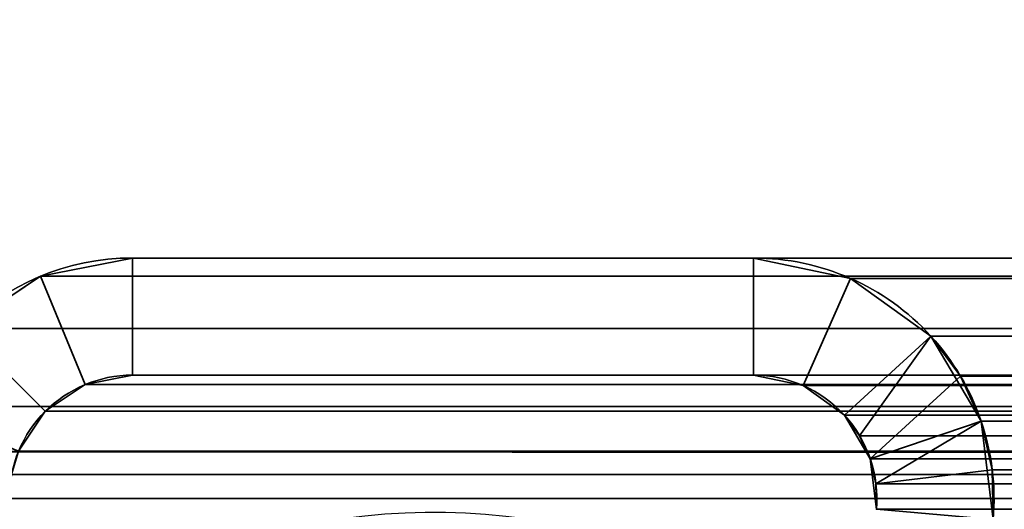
# Model space of a CAD drawing. Header units: millimetres. Extents: x -503 to 6703, y -110 to 193.
# Tile 1037 of 1056: x 4033.14 to 4045.74, y 14.28 to 20.55. Entities that reach past the tile are written whole.
import ezdxf

# ---------------------------------------------------------------- set-up
doc = ezdxf.new("R2010")
doc.units = ezdxf.units.MM
doc.layers.add('152', color=7, linetype='Continuous', true_color=0xffffff)

# ---------------------------------------------------------------- blocks, each defined once
blk = doc.blocks.new('UG_SURFACE_004')
at = {"layer": '152', "color": 252, "linetype": 'Continuous', "lineweight": 35}
for points in [[(5156.5, -14, 2212.25), (5156.5, 174.4, 2212.25), (3843.5, 174.4, 2212.25), (3843.5, -14, 2212.25)], [(3993.5, -14, 2062.25), (3993.5, 174.4, 2062.25), (5006.5, 174.4, 2062.25), (5006.5, -14, 2062.25)]]:
    blk.add_3dface(points, dxfattribs=at)
blk = doc.blocks.new('UG_SURFACE_366')
at = {"layer": '152', "color": 252, "linetype": 'Continuous', "lineweight": 35}
for points in [[(4034.58, 17.5, 2018.67), (4034.58, 17.5, -7.75), (4033.401, 17.266, -7.75), (4033.401, 17.266, 2019.849)], [(4034.58, 17.5, 2018.67), (4033.401, 17.266, 2019.849), (4033.975, 15.88, 2019.275), (4034.58, 16, 2018.67)], [(4034.58, 16, -7.75), (4033.975, 15.88, -7.75), (4033.401, 17.266, -7.75), (4034.58, 17.5, -7.75)], [(4034.58, 17.5, 2018.67), (4042.532, 17.5, 2010.717), (4042.532, 17.5, -7.75), (4034.58, 17.5, -7.75)], [(4034.58, 16, 2018.67), (4042.532, 16, 2010.717), (4042.532, 17.5, 2010.717), (4034.58, 17.5, 2018.67)], [(4034.58, 17.5, -7.75), (4042.532, 17.5, -7.75), (4042.532, 16, -7.75), (4034.58, 16, -7.75)], [(4043.773, 17.239, 2009.477), (4043.773, 17.239, -7.75), (4042.532, 17.5, -7.75), (4042.532, 17.5, 2010.717)], [(4042.532, 16, 2010.717), (4043.169, 15.866, 2010.081), (4043.773, 17.239, 2009.477), (4042.532, 17.5, 2010.717)], [(4042.532, 17.5, -7.75), (4043.773, 17.239, -7.75), (4043.169, 15.866, -7.75), (4042.532, 16, -7.75)], [(4033.401, 17.266, 2019.849), (4033.401, 17.266, -7.75), (4032.402, 16.598, -7.75), (4032.402, 16.598, 2020.848)], [(4033.401, 17.266, 2019.849), (4032.402, 16.598, 2020.848), (4033.463, 15.537, 2019.787), (4033.975, 15.88, 2019.275)], [(4033.975, 15.88, -7.75), (4033.463, 15.537, -7.75), (4032.402, 16.598, -7.75), (4033.401, 17.266, -7.75)], [(4044.804, 16.501, 2008.446), (4043.773, 17.239, 2009.477), (4043.169, 15.866, 2010.081), (4043.697, 15.487, 2009.552)], [(4043.773, 17.239, -7.75), (4044.804, 16.501, -7.75), (4043.697, 15.487, -7.75), (4043.169, 15.866, -7.75)], [(4044.804, 16.501, 2008.446), (4044.804, 16.501, -7.75), (4043.773, 17.239, -7.75), (4043.773, 17.239, 2009.477)], [(4033.12, 15.025, 2020.13), (4033.463, 15.537, 2019.787), (4032.402, 16.598, 2020.848), (4031.734, 15.599, 2021.516)], [(4031.734, 15.599, -7.75), (4032.402, 16.598, -7.75), (4033.463, 15.537, -7.75), (4033.12, 15.025, -7.75)], [(4044.804, 16.501, 2008.446), (4043.697, 15.487, 2009.552), (4043.892, 15.225, 2009.358)], [(4044.029, 14.928, -7.75), (4043.697, 15.487, -7.75), (4044.804, 16.501, -7.75), (4045.449, 15.41, -7.75)], [(4043.892, 15.225, 2009.358), (4044.029, 14.928, 2009.221), (4045.183, 15.989, 2008.067), (4044.804, 16.501, 2008.446)], [(4044.804, 16.501, -7.75), (4044.804, 16.501, 2008.446), (4045.183, 15.989, 2008.067)], [(4045.183, 15.989, 2008.067), (4045.449, 15.41, -7.75), (4044.804, 16.501, -7.75)], [(4033.975, 15.88, 2019.275), (4033.975, 15.88, -7.75), (4034.58, 16, -7.75), (4034.58, 16, 2018.67)], [(4034.58, 16, 2018.67), (4034.58, 16, -7.75), (4042.532, 16, -7.75), (4042.532, 16, 2010.717)], [(4042.532, 16, 2010.717), (4042.532, 16, -7.75), (4043.169, 15.866, -7.75), (4043.169, 15.866, 2010.081)], [(4045.449, 15.41, 2007.801), (4045.183, 15.989, 2008.067), (4044.029, 14.928, 2009.221), (4044.101, 14.609, 2009.149)], [(4045.183, 15.989, 2008.067), (4045.449, 15.41, 2007.801), (4045.449, 15.41, -7.75)], [(4033.463, 15.537, 2019.787), (4033.463, 15.537, -7.75), (4033.975, 15.88, -7.75), (4033.975, 15.88, 2019.275)], [(4043.169, 15.866, 2010.081), (4043.169, 15.866, -7.75), (4043.697, 15.487, -7.75), (4043.697, 15.487, 2009.552)], [(4033.12, 15.025, 2020.13), (4033.12, 15.025, -7.75), (4033.463, 15.537, -7.75), (4033.463, 15.537, 2019.787)], [(4043.697, 15.487, -7.75), (4044.029, 14.928, -7.75), (4044.029, 14.928, 2009.221)], [(4044.029, 14.928, 2009.221), (4043.892, 15.225, 2009.358), (4043.697, 15.487, -7.75)], [(4043.892, 15.225, 2009.358), (4043.697, 15.487, 2009.552), (4043.697, 15.487, -7.75)], [(4044.106, 14.282, -7.75), (4044.029, 14.928, -7.75), (4045.449, 15.41, -7.75), (4045.601, 14.152, -7.75)], [(4044.101, 14.609, 2009.149), (4045.59, 14.789, 2007.659), (4045.449, 15.41, 2007.801)], [(4045.449, 15.41, -7.75), (4045.449, 15.41, 2007.801), (4045.59, 14.789, 2007.659)], [(4045.59, 14.789, 2007.659), (4045.601, 14.152, -7.75), (4045.449, 15.41, -7.75)], [(4044.029, 14.928, -7.75), (4044.106, 14.282, -7.75), (4044.106, 14.282, 2009.143)], [(4044.106, 14.282, 2009.143), (4044.101, 14.609, 2009.149), (4044.029, 14.928, -7.75)], [(4044.101, 14.609, 2009.149), (4044.029, 14.928, 2009.221), (4044.029, 14.928, -7.75)], [(4045.601, 14.152, 2007.649), (4045.59, 14.789, 2007.659), (4044.101, 14.609, 2009.149), (4044.106, 14.282, 2009.143)], [(4045.59, 14.789, 2007.659), (4045.601, 14.152, 2007.649), (4045.601, 14.152, -7.75)]]:
    blk.add_3dface(points, dxfattribs=at)
blk = doc.blocks.new('UG_SURFACE_367')
at = {"layer": '152', "color": 252, "linetype": 'Continuous', "lineweight": 35}
for points in [[(4034.58, 17.5, 2018.67), (4034.58, 17.5, -7.75), (4033.401, 17.266, -7.75), (4033.401, 17.266, 2019.849)], [(4034.58, 17.5, 2018.67), (4033.401, 17.266, 2019.849), (4033.975, 15.88, 2019.275), (4034.58, 16, 2018.67)], [(4034.58, 16, -7.75), (4033.975, 15.88, -7.75), (4033.401, 17.266, -7.75), (4034.58, 17.5, -7.75)], [(4034.58, 17.5, 2018.67), (4042.532, 17.5, 2010.717), (4042.532, 17.5, -7.75), (4034.58, 17.5, -7.75)], [(4034.58, 16, 2018.67), (4042.532, 16, 2010.717), (4042.532, 17.5, 2010.717), (4034.58, 17.5, 2018.67)], [(4034.58, 17.5, -7.75), (4042.532, 17.5, -7.75), (4042.532, 16, -7.75), (4034.58, 16, -7.75)], [(4043.773, 17.239, 2009.477), (4043.773, 17.239, -7.75), (4042.532, 17.5, -7.75), (4042.532, 17.5, 2010.717)], [(4042.532, 16, 2010.717), (4043.169, 15.866, 2010.081), (4043.773, 17.239, 2009.477), (4042.532, 17.5, 2010.717)], [(4042.532, 17.5, -7.75), (4043.773, 17.239, -7.75), (4043.169, 15.866, -7.75), (4042.532, 16, -7.75)], [(4033.401, 17.266, 2019.849), (4033.401, 17.266, -7.75), (4032.402, 16.598, -7.75), (4032.402, 16.598, 2020.848)], [(4033.401, 17.266, 2019.849), (4032.402, 16.598, 2020.848), (4033.463, 15.537, 2019.787), (4033.975, 15.88, 2019.275)], [(4033.975, 15.88, -7.75), (4033.463, 15.537, -7.75), (4032.402, 16.598, -7.75), (4033.401, 17.266, -7.75)], [(4044.804, 16.501, 2008.446), (4043.773, 17.239, 2009.477), (4043.169, 15.866, 2010.081), (4043.697, 15.487, 2009.552)], [(4043.773, 17.239, -7.75), (4044.804, 16.501, -7.75), (4043.697, 15.487, -7.75), (4043.169, 15.866, -7.75)], [(4044.804, 16.501, 2008.446), (4044.804, 16.501, -7.75), (4043.773, 17.239, -7.75), (4043.773, 17.239, 2009.477)], [(4033.12, 15.025, 2020.13), (4033.463, 15.537, 2019.787), (4032.402, 16.598, 2020.848), (4031.734, 15.599, 2021.516)], [(4031.734, 15.599, -7.75), (4032.402, 16.598, -7.75), (4033.463, 15.537, -7.75), (4033.12, 15.025, -7.75)], [(4044.804, 16.501, 2008.446), (4043.697, 15.487, 2009.552), (4043.892, 15.225, 2009.358)], [(4044.029, 14.928, -7.75), (4043.697, 15.487, -7.75), (4044.804, 16.501, -7.75), (4045.449, 15.41, -7.75)], [(4043.892, 15.225, 2009.358), (4044.029, 14.928, 2009.221), (4045.183, 15.989, 2008.067), (4044.804, 16.501, 2008.446)], [(4044.804, 16.501, -7.75), (4044.804, 16.501, 2008.446), (4045.183, 15.989, 2008.067)], [(4045.183, 15.989, 2008.067), (4045.449, 15.41, -7.75), (4044.804, 16.501, -7.75)], [(4033.975, 15.88, 2019.275), (4033.975, 15.88, -7.75), (4034.58, 16, -7.75), (4034.58, 16, 2018.67)], [(4034.58, 16, 2018.67), (4034.58, 16, -7.75), (4042.532, 16, -7.75), (4042.532, 16, 2010.717)], [(4042.532, 16, 2010.717), (4042.532, 16, -7.75), (4043.169, 15.866, -7.75), (4043.169, 15.866, 2010.081)], [(4045.449, 15.41, 2007.801), (4045.183, 15.989, 2008.067), (4044.029, 14.928, 2009.221), (4044.101, 14.609, 2009.149)], [(4045.183, 15.989, 2008.067), (4045.449, 15.41, 2007.801), (4045.449, 15.41, -7.75)], [(4033.463, 15.537, 2019.787), (4033.463, 15.537, -7.75), (4033.975, 15.88, -7.75), (4033.975, 15.88, 2019.275)], [(4043.169, 15.866, 2010.081), (4043.169, 15.866, -7.75), (4043.697, 15.487, -7.75), (4043.697, 15.487, 2009.552)], [(4033.12, 15.025, 2020.13), (4033.12, 15.025, -7.75), (4033.463, 15.537, -7.75), (4033.463, 15.537, 2019.787)], [(4043.697, 15.487, -7.75), (4044.029, 14.928, -7.75), (4044.029, 14.928, 2009.221)], [(4044.029, 14.928, 2009.221), (4043.892, 15.225, 2009.358), (4043.697, 15.487, -7.75)], [(4043.892, 15.225, 2009.358), (4043.697, 15.487, 2009.552), (4043.697, 15.487, -7.75)], [(4044.106, 14.282, -7.75), (4044.029, 14.928, -7.75), (4045.449, 15.41, -7.75), (4045.601, 14.152, -7.75)], [(4044.101, 14.609, 2009.149), (4045.59, 14.789, 2007.659), (4045.449, 15.41, 2007.801)], [(4045.449, 15.41, -7.75), (4045.449, 15.41, 2007.801), (4045.59, 14.789, 2007.659)], [(4045.59, 14.789, 2007.659), (4045.601, 14.152, -7.75), (4045.449, 15.41, -7.75)], [(4044.029, 14.928, -7.75), (4044.106, 14.282, -7.75), (4044.106, 14.282, 2009.143)], [(4044.106, 14.282, 2009.143), (4044.101, 14.609, 2009.149), (4044.029, 14.928, -7.75)], [(4044.101, 14.609, 2009.149), (4044.029, 14.928, 2009.221), (4044.029, 14.928, -7.75)], [(4045.601, 14.152, 2007.649), (4045.59, 14.789, 2007.659), (4044.101, 14.609, 2009.149), (4044.106, 14.282, 2009.143)], [(4045.59, 14.789, 2007.659), (4045.601, 14.152, 2007.649), (4045.601, 14.152, -7.75)]]:
    blk.add_3dface(points, dxfattribs=at)
blk = doc.blocks.new('UG_SURFACE_368')
at = {"layer": '152', "color": 252, "linetype": 'Continuous', "lineweight": 35}
for points in [[(4965.42, 17.5, 2018.67), (4034.58, 17.5, 2018.67), (4033.401, 17.266, 2019.849), (4966.599, 17.266, 2019.849)], [(4034.58, 16, 2018.67), (4033.975, 15.88, 2019.275), (4033.401, 17.266, 2019.849), (4034.58, 17.5, 2018.67)], [(4034.58, 17.5, 2018.67), (4965.42, 17.5, 2018.67), (4957.468, 17.5, 2010.717), (4042.532, 17.5, 2010.717)], [(4034.58, 17.5, 2018.67), (4042.532, 17.5, 2010.717), (4042.532, 16, 2010.717), (4034.58, 16, 2018.67)], [(4956.227, 17.239, 2009.477), (4043.773, 17.239, 2009.477), (4042.532, 17.5, 2010.717), (4957.468, 17.5, 2010.717)], [(4042.532, 17.5, 2010.717), (4043.773, 17.239, 2009.477), (4043.169, 15.866, 2010.081), (4042.532, 16, 2010.717)], [(4966.599, 17.266, 2019.849), (4033.401, 17.266, 2019.849), (4032.402, 16.598, 2020.848), (4967.598, 16.598, 2020.848)], [(4033.975, 15.88, 2019.275), (4033.463, 15.537, 2019.787), (4032.402, 16.598, 2020.848), (4033.401, 17.266, 2019.849)], [(4043.697, 15.487, 2009.552), (4043.169, 15.866, 2010.081), (4043.773, 17.239, 2009.477), (4044.804, 16.501, 2008.446)], [(4955.196, 16.501, 2008.446), (4044.804, 16.501, 2008.446), (4043.773, 17.239, 2009.477), (4956.227, 17.239, 2009.477)], [(4967.598, 16.598, 2020.848), (4032.402, 16.598, 2020.848), (4031.734, 15.599, 2021.516), (4968.266, 15.599, 2021.516)], [(4031.734, 15.599, 2021.516), (4032.402, 16.598, 2020.848), (4033.463, 15.537, 2019.787), (4033.12, 15.025, 2020.13)], [(4043.892, 15.225, 2009.358), (4043.697, 15.487, 2009.552), (4044.804, 16.501, 2008.446)], [(4044.804, 16.501, 2008.446), (4045.183, 15.989, 2008.067), (4044.029, 14.928, 2009.221), (4043.892, 15.225, 2009.358)], [(4045.183, 15.989, 2008.067), (4044.804, 16.501, 2008.446), (4955.196, 16.501, 2008.446)], [(4045.183, 15.989, 2008.067), (4955.196, 16.501, 2008.446), (4954.817, 15.989, 2008.067)], [(4966.025, 15.88, 2019.275), (4033.975, 15.88, 2019.275), (4034.58, 16, 2018.67), (4965.42, 16, 2018.67)], [(4034.58, 16, 2018.67), (4042.532, 16, 2010.717), (4957.468, 16, 2010.717), (4965.42, 16, 2018.67)], [(4957.468, 16, 2010.717), (4042.532, 16, 2010.717), (4043.169, 15.866, 2010.081), (4956.831, 15.866, 2010.081)], [(4044.101, 14.609, 2009.149), (4044.029, 14.928, 2009.221), (4045.183, 15.989, 2008.067), (4045.449, 15.41, 2007.801)], [(4954.817, 15.989, 2008.067), (4045.449, 15.41, 2007.801), (4045.183, 15.989, 2008.067)], [(4954.817, 15.989, 2008.067), (4954.551, 15.41, 2007.801), (4045.449, 15.41, 2007.801)], [(4966.537, 15.537, 2019.787), (4033.463, 15.537, 2019.787), (4033.975, 15.88, 2019.275), (4966.025, 15.88, 2019.275)], [(4956.831, 15.866, 2010.081), (4043.169, 15.866, 2010.081), (4043.697, 15.487, 2009.552), (4956.303, 15.487, 2009.552)], [(4968.441, 15.021, 2021.691), (4968.266, 15.599, 2021.516), (4031.734, 15.599, 2021.516), (4031.559, 15.021, 2021.691)], [(4966.88, 15.025, 2020.13), (4033.12, 15.025, 2020.13), (4033.463, 15.537, 2019.787), (4966.537, 15.537, 2019.787)], [(4956.108, 15.225, 2009.358), (4043.697, 15.487, 2009.552), (4043.892, 15.225, 2009.358)], [(4956.108, 15.225, 2009.358), (4956.303, 15.487, 2009.552), (4043.697, 15.487, 2009.552)], [(4045.449, 15.41, 2007.801), (4045.59, 14.789, 2007.659), (4044.101, 14.609, 2009.149)], [(4045.59, 14.789, 2007.659), (4045.449, 15.41, 2007.801), (4954.551, 15.41, 2007.801)], [(4045.59, 14.789, 2007.659), (4954.551, 15.41, 2007.801), (4954.41, 14.789, 2007.659)], [(4043.892, 15.225, 2009.358), (4955.971, 14.928, 2009.221), (4956.108, 15.225, 2009.358)], [(4043.892, 15.225, 2009.358), (4044.029, 14.928, 2009.221), (4955.971, 14.928, 2009.221)], [(4031.559, 15.021, 2021.691), (4031.5, 14.42, 2021.75), (4968.5, 14.42, 2021.75)], [(4031.559, 15.021, 2021.691), (4968.5, 14.42, 2021.75), (4968.441, 15.021, 2021.691)], [(4033.031, 14.728, 2020.22), (4033.12, 15.025, 2020.13), (4966.88, 15.025, 2020.13), (4966.969, 14.728, 2020.22)], [(4955.899, 14.609, 2009.149), (4044.029, 14.928, 2009.221), (4044.101, 14.609, 2009.149)], [(4955.899, 14.609, 2009.149), (4955.971, 14.928, 2009.221), (4044.029, 14.928, 2009.221)], [(4044.106, 14.282, 2009.143), (4044.101, 14.609, 2009.149), (4045.59, 14.789, 2007.659), (4045.601, 14.152, 2007.649)], [(4954.41, 14.789, 2007.659), (4045.601, 14.152, 2007.649), (4045.59, 14.789, 2007.659)], [(4954.41, 14.789, 2007.659), (4954.399, 14.152, 2007.649), (4045.601, 14.152, 2007.649)], [(4966.969, 14.728, 2020.22), (4033, 14.42, 2020.25), (4033.031, 14.728, 2020.22)], [(4966.969, 14.728, 2020.22), (4967, 14.42, 2020.25), (4033, 14.42, 2020.25)], [(4044.101, 14.609, 2009.149), (4955.894, 14.282, 2009.143), (4955.899, 14.609, 2009.149)], [(4044.101, 14.609, 2009.149), (4044.106, 14.282, 2009.143), (4955.894, 14.282, 2009.143)], [(4031.5, -25.92, 2021.75), (4968.5, -25.92, 2021.75), (4968.5, 14.42, 2021.75), (4031.5, 14.42, 2021.75)], [(4033, -25.92, 2020.25), (4033, 14.42, 2020.25), (4967, 14.42, 2020.25), (4967, -25.92, 2020.25)]]:
    blk.add_3dface(points, dxfattribs=at)

msp = doc.modelspace()

# ---------------------------------------------------------------- linework, layer by layer
at = {"layer": '152', "color": 252, "linetype": 'Continuous', "lineweight": -3, "true_color": 0x939598}
for p, q in [((4042.533, 17.5, -7.75), (4034.58, 17.5, -7.75)), ((4034.58, 17.5, 2018.67), (4034.58, 17.5, -7.75)), ((4034.58, 17.5, 2018.67), (4042.533, 17.5, 2010.717)), ((4965.42, 17.5, 2018.67), (4034.58, 17.5, 2018.67)), ((4034.58, 17.5, 2018.67), (4042.533, 17.5, 2010.717)), ((4034.58, 17.5, 2018.67), (4034.58, 17.5, -7.75)), ((4034.58, 17.5, 2018.67), (4042.533, 17.5, 2010.717)), ((4042.533, 17.5, -7.75), (4034.58, 17.5, -7.75)), ((4042.533, 17.5, 2010.717), (4042.533, 17.5, -7.75)), ((4957.467, 17.5, 2010.717), (4042.533, 17.5, 2010.717)), ((4042.533, 17.5, 2010.717), (4042.533, 17.5, -7.75)), ((4042.533, 16, -7.75), (4034.58, 16, -7.75)), ((4034.58, 16, 2018.67), (4034.58, 16, -7.75)), ((4042.533, 16, -7.75), (4034.58, 16, -7.75)), ((4965.42, 16, 2018.67), (4034.58, 16, 2018.67)), ((4034.58, 16, 2018.67), (4034.58, 16, -7.75)), ((4034.58, 16, 2018.67), (4042.533, 16, 2010.717)), ((4034.58, 16, 2018.67), (4042.533, 16, 2010.717)), ((4034.58, 16, 2018.67), (4042.533, 16, 2010.717)), ((4042.533, 16, 2010.717), (4042.533, 16, -7.75)), ((4042.533, 16, 2010.717), (4042.533, 16, -7.75)), ((4957.467, 16, 2010.717), (4042.533, 16, 2010.717)), ((4968.5, 14.42, 2021.75), (4031.5, 14.42, 2021.75)), ((4967, 14.42, 2020.25), (4033, 14.42, 2020.25)), ((4044.107, 14.282, 2009.143), (4044.107, 14.282, -7.75)), ((4044.107, 14.282, 2009.143), (4044.107, 14.282, -7.75))]:
    msp.add_line(p, q, dxfattribs=at)
for centre, radius, start, end in [((4034.58, 14.42, -7.75), 3.08, 90, 180), ((4034.58, 14.42, -7.75), 3.08, 90, 180), ((4042.533, 14.42, -7.75), 3.08, 355, 90), ((4042.533, 14.42, -7.75), 3.08, 355, 90), ((4034.58, 14.42, -7.75), 1.58, 90, 180), ((4034.58, 14.42, -7.75), 1.58, 90, 180), ((4042.533, 14.42, -7.75), 1.58, 355, 90), ((4042.533, 14.42, -7.75), 1.58, 355, 90)]:
    msp.add_arc(centre, radius, start, end, dxfattribs=at)
at = {"layer": '152', "color": 252, "linetype": 'Continuous', "lineweight": -3, "true_color": 0x939598, "extrusion": (-0.707107, -6.12323e-17, -0.707107)}
for centre, major_axis, start_param, end_param in [((4034.58, 14.42, 2018.67), (-3.08, 0, 3.08), 0, 1.570796), ((4034.58, 14.42, 2018.67), (-3.08, 0, 3.08), 0, 1.570796), ((4034.58, 14.42, 2018.67), (-3.08, 0, 3.08), 0, 1.570796), ((4042.533, 14.42, 2010.717), (-3.08, 0, 3.08), 1.570796, 3.228859), ((4042.533, 14.42, 2010.717), (-3.08, 0, 3.08), 1.570796, 3.228859), ((4042.533, 14.42, 2010.717), (-3.08, 0, 3.08), 1.570796, 3.228859), ((4034.58, 14.42, 2018.67), (-1.58, 0, 1.58), 0, 1.570796), ((4034.58, 14.42, 2018.67), (-1.58, 0, 1.58), 0, 1.570796), ((4034.58, 14.42, 2018.67), (-1.58, 0, 1.58), 0, 1.570796), ((4042.533, 14.42, 2010.717), (-1.58, 0, 1.58), 1.570796, 3.228859), ((4042.533, 14.42, 2010.717), (-1.58, 0, 1.58), 1.570796, 3.228859), ((4042.533, 14.42, 2010.717), (-1.58, 0, 1.58), 1.570796, 3.228859)]:
    msp.add_ellipse(centre, major_axis=major_axis, ratio=0.707107, start_param=start_param, end_param=end_param, dxfattribs=at)
at = {"layer": '152', "color": 252, "linetype": 'Continuous', "lineweight": -3, "true_color": 0x939598}
for points in [[(4042.337, 13.267, -7.75), (4039.833, 14.607, -7.75), (4036.815, 14.565, -7.75), (4034.348, 13.155, -7.75)], [(4042.337, 13.267, 2010.913), (4039.833, 14.607, 2013.417), (4036.815, 14.565, 2016.435), (4034.348, 13.155, 2018.902)]]:
    msp.add_open_spline(points, degree=3, dxfattribs=at)

# ---------------------------------------------------------------- block references
for name in ['UG_SURFACE_004', 'UG_SURFACE_366', 'UG_SURFACE_367', 'UG_SURFACE_368']:
    msp.add_blockref(name, (0, 0), dxfattribs=at)

doc.saveas('drawing.dxf')
